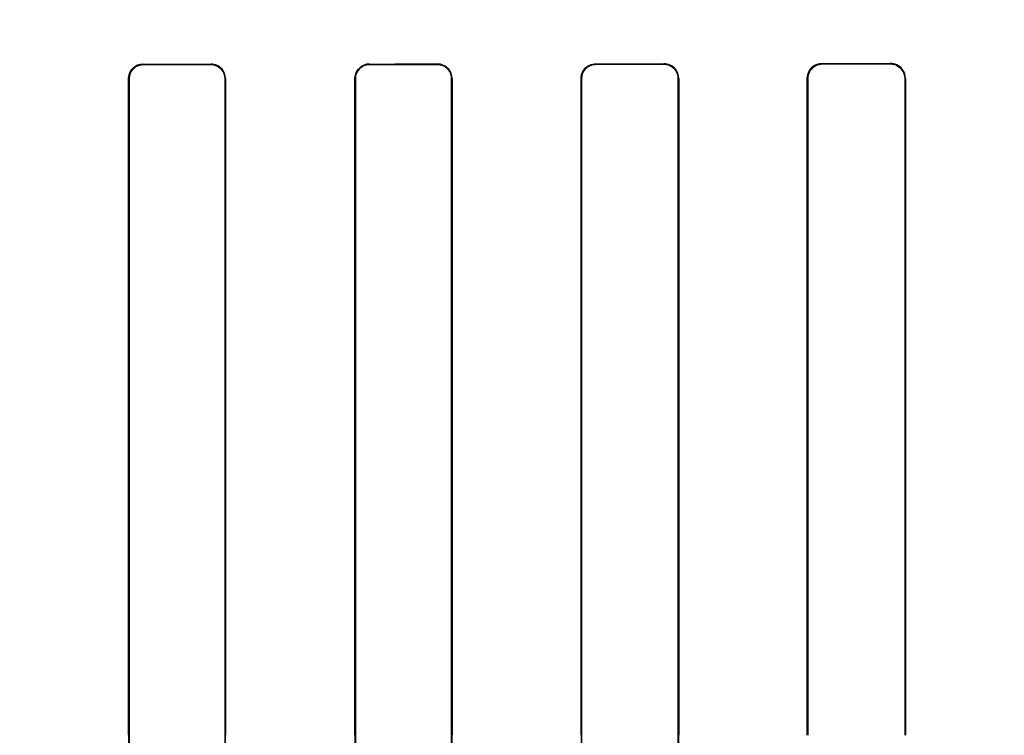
# Model space of a CAD drawing. Header units: millimetres. Extents: x 0 to 297, y 0 to 210.
# Tile 355 of 455: x 242.581 to 242.733, y 157.161 to 157.272. Entities that reach past the tile are written whole.
import ezdxf

# ---------------------------------------------------------------- set-up
doc = ezdxf.new("R2010")
doc.units = ezdxf.units.MM
doc.header["$LTSCALE"] = 16.335
doc.layers.get('0').update_dxf_attribs({"linetype": 'CONTINUOUS'})
for name, color, linetype in [('AXES_REF', 7, 'CONTINUOUS'), ('INTFCLR_1', 7, 'CONTINUOUS'), ('INTFCLR_72935', 7, 'CONTINUOUS')]:
    doc.layers.add(name, color=color, linetype=linetype)

msp = doc.modelspace()

# ---------------------------------------------------------------- linework, layer by layer
at = {"color": 7, "linetype": 'Continuous'}
for radius in [6.787079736, 6.7865, 6.743039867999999]:
    msp.add_circle((241.4889104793, 154.7114782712), radius, dxfattribs=at)
msp.add_arc((241.4889104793, 154.7114782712), 6.72, 278.2771290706, 261.7228709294, dxfattribs=at)
at = {"layer": 'AXES_REF', "color": 9, "linetype": 'Continuous'}
msp.add_circle((241.4889104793, 154.7114782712), 4.150003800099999, dxfattribs=at)
at = {"layer": 'AXES_REF', "color": 7, "linetype": 'Continuous'}
msp.add_arc((241.4889104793, 154.7114782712), 6.874, 113.0826847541, 66.9173152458, dxfattribs=at)
at = {"layer": 'AXES_REF', "color": 9, "linetype": 'Continuous'}
msp.add_arc((241.4889104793, 154.7114782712), 6.191158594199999, 94.4118118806, 85.5881881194, dxfattribs=at)
at = {"layer": 'INTFCLR_1', "color": 9, "linetype": 'Continuous'}
for p, q in [((242.600356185, 157.2651307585), (242.600356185, 157.2652046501)), ((242.610856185, 157.2652099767), (242.610856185, 157.2651357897)), ((242.635356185, 157.2651515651), (242.635356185, 157.2652266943)), ((242.645856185, 157.2652357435), (242.645856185, 157.2651600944)), ((242.670356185, 157.265184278), (242.670356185, 157.265261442)), ((242.680856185, 157.2652744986), (242.680856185, 157.2651965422)), ((242.705356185, 157.2652298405), (242.705356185, 157.2653100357)), ((242.715856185, 157.2653275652), (242.715856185, 157.2652462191)), ((242.598120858, 157.2629683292), (242.5981946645, 157.2629683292)), ((242.6130248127, 157.2629683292), (242.6130991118, 157.2629683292)), ((242.633099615, 157.2629683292), (242.6331745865, 157.2629683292)), ((242.6480498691, 157.2629683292), (242.6481257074, 157.2629683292)), ((242.6680657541, 157.2629683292), (242.6681426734, 157.2629683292)), ((242.6830871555, 157.2629683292), (242.6831653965, 157.2629683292)), ((242.7030181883, 157.2629683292), (242.7030980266, 157.2629683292)), ((242.7181378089, 157.2629683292), (242.7182195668, 157.2629683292))]:
    msp.add_line(p, q, dxfattribs=at)
at = {"layer": 'INTFCLR_1', "color": 6, "linetype": 'Continuous'}
for p, q in [((242.5981208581, 157.2629683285), (242.5981208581, 157.1614683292)), ((242.5981946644, 157.262968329), (242.5981946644, 157.1614683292)), ((242.6130248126, 157.1614683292), (242.6130248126, 157.262968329)), ((242.6130991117, 157.1614683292), (242.6130991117, 157.2629683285)), ((242.6330996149, 157.2629683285), (242.6330996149, 157.1614683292)), ((242.6331745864, 157.262968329), (242.6331745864, 157.1614683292)), ((242.6480498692, 157.1614683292), (242.6480498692, 157.262968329)), ((242.6481257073, 157.1614683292), (242.6481257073, 157.2629683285)), ((242.668065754, 157.2629683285), (242.668065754, 157.1614683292)), ((242.6681426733, 157.262968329), (242.6681426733, 157.1614683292)), ((242.6830871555, 157.1614683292), (242.6830871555, 157.262968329)), ((242.6831653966, 157.1614683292), (242.6831653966, 157.2629683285)), ((242.7030181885, 157.2629683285), (242.7030181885, 157.1614683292)), ((242.7030980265, 157.262968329), (242.7030980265, 157.1614683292)), ((242.7181378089, 157.1614683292), (242.7181378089, 157.262968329)), ((242.7182195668, 157.1614683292), (242.7182195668, 157.2629683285)), ((242.598120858, 157.1614683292), (242.5981120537, 157.1429135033)), ((242.5981946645, 157.1614683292), (242.5981879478, 157.1429135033)), ((242.6130315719, 157.1429135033), (242.6130248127, 157.1614683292)), ((242.6131079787, 157.1429135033), (242.6130991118, 157.1614683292)), ((242.633099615, 157.1614683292), (242.6330906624, 157.1429135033)), ((242.6331745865, 157.1614683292), (242.6331677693, 157.1429135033)), ((242.648056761, 157.1429135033), (242.6480498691, 157.1614683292)), ((242.6481347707, 157.1429135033), (242.6481257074, 157.1614683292)), ((242.6680657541, 157.1614683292), (242.6680565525, 157.1429135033)), ((242.6681426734, 157.1614683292), (242.6681356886, 157.1429135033)), ((242.6830942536, 157.1429135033), (242.6830871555, 157.1614683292)), ((242.6831747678, 157.1429135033), (242.6831653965, 157.1614683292))]:
    msp.add_line(p, q, dxfattribs=at)
for centre, major_axis, ratio, start_param, end_param in [((242.553106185, 157.2664683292), (0.3650864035, 0), 0.0034906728, -1.4410108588, -1.4119473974), ((242.553106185, 157.2664683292), (0.3860864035, 0), 0.0034906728, -1.4481068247, -1.4206549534), ((242.553106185, 157.2664683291), (0.3650864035, 0), 0.0034906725, -1.3435565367, -1.313931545), ((242.553106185, 157.2664683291), (0.3860864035, 0), 0.0034906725, -1.3561158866, -1.328192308), ((242.553106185, 157.2664683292), (0.3650864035, 0), 0.0034906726, -1.2438455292, -1.2133136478), ((242.553106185, 157.2664683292), (0.3860864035, 0), 0.0034906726, -1.2622347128, -1.2335556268), ((242.553106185, 157.2664683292), (0.3650864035, 0), 0.0034906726, -1.140627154, -1.1087454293), ((242.553106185, 157.2664683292), (0.3860864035, 0), 0.0034906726, -1.165444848, -1.1356558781)]:
    msp.add_ellipse(centre, major_axis=major_axis, ratio=ratio, start_param=start_param, end_param=end_param, dxfattribs=at)
for points, knots in [([(242.5981208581, 157.2629683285), (242.5981208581, 157.2634875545), (242.5985392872, 157.2646664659), (242.5997354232, 157.2652043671), (242.6003561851, 157.2652046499)], [0, 0, 0, 0, 0.4554662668, 1, 1, 1, 1]), ([(242.600356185, 157.2651307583), (242.5998022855, 157.2651305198), (242.5986530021, 157.2646661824), (242.5981946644, 157.2635175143), (242.5981946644, 157.262968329)], [0, 0, 0, 0, 0.5021368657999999, 1, 1, 1, 1]), ([(242.6130991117, 157.2629683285), (242.6130991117, 157.2635387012), (242.6126225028, 157.2647303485), (242.6114299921, 157.2652102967), (242.610856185, 157.2652099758)], [0, 0, 0, 0, 0.4984991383, 1, 1, 1, 1]), ([(242.6130248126, 157.262968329), (242.6130248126, 157.2634699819), (242.6126208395, 157.2646129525), (242.6114600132, 157.2651361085), (242.6108561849, 157.2651357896)], [0, 0, 0, 0, 0.4537868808, 1, 1, 1, 1]), ([(242.6330996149, 157.2629683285), (242.6330996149, 157.2634860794), (242.6335148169, 157.2646750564), (242.6347231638, 157.2652261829), (242.6353561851, 157.2652266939)], [0, 0, 0, 0, 0.449916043, 1, 1, 1, 1]), ([(242.635356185, 157.2651515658), (242.6347940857, 157.265151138), (242.6336336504, 157.2646786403), (242.6331745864, 157.2635196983), (242.6331745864, 157.262968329)], [0, 0, 0, 0, 0.5048183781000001, 1, 1, 1, 1]), ([(242.6481257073, 157.2629683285), (242.6481257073, 157.263479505), (242.6477177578, 157.2646725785), (242.6465012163, 157.2652363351), (242.6458561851, 157.2652357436)], [0, 0, 0, 0, 0.4421147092, 1, 1, 1, 1]), ([(242.6480498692, 157.262968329), (242.6480498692, 157.263470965), (242.6476464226, 157.264626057), (242.6464714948, 157.2651606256), (242.6458561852, 157.2651600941)], [0, 0, 0, 0, 0.4496067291, 1, 1, 1, 1]), ([(242.668065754, 157.2629683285), (242.668065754, 157.2634877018), (242.6684803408, 157.2646934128), (242.6697075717, 157.2652606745), (242.6703561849, 157.2652614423)], [0, 0, 0, 0, 0.4446739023, 1, 1, 1, 1]), ([(242.6703561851, 157.2651842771), (242.6697809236, 157.265183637), (242.6686027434, 157.2646981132), (242.6681426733, 157.2635229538), (242.6681426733, 157.262968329)], [0, 0, 0, 0, 0.5091323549, 1, 1, 1, 1]), ([(242.6831653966, 157.2629683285), (242.6831653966, 157.2634819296), (242.6827572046, 157.2646943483), (242.6815185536, 157.2652753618), (242.6808561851, 157.2652744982)], [0, 0, 0, 0, 0.4367466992, 1, 1, 1, 1]), ([(242.6830871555, 157.262968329), (242.6830871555, 157.2634659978), (242.6826912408, 157.2646376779), (242.6814947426, 157.265197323), (242.6808561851, 157.2651965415)], [0, 0, 0, 0, 0.4380012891, 1, 1, 1, 1]), ([(242.7053561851, 157.2653100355), (242.7048028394, 157.2653091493), (242.703568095, 157.2648584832), (242.7030181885, 157.2636081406), (242.7030181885, 157.2629683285)], [0, 0, 0, 0, 0.4637660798, 1, 1, 1, 1]), ([(242.7053561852, 157.2652298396), (242.7049037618, 157.2652291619), (242.7037281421, 157.2648817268), (242.7030980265, 157.2636643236), (242.7030980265, 157.262968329)], [0, 0, 0, 0, 0.3939538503, 1, 1, 1, 1]), ([(242.7182195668, 157.2629683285), (242.7182195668, 157.2634847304), (242.7178115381, 157.2647234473), (242.7165426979, 157.2653287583), (242.7158561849, 157.2653275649)], [0, 0, 0, 0, 0.4292917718, 1, 1, 1, 1]), ([(242.7181378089, 157.262968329), (242.7181378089, 157.2634694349), (242.7177411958, 157.2646658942), (242.7165165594, 157.265247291), (242.7158561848, 157.2652462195)], [0, 0, 0, 0, 0.4314369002, 1, 1, 1, 1])]:
    msp.add_open_spline(points, degree=3, knots=knots, dxfattribs=at)
at = {"layer": 'INTFCLR_72935', "color": 9, "linetype": 'Continuous'}
for p, q in [((242.600356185, 157.2652046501), (242.600356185, 157.2651307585)), ((242.610856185, 157.2651357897), (242.610856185, 157.2652099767)), ((242.635356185, 157.2652266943), (242.635356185, 157.2651515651)), ((242.645856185, 157.2651600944), (242.645856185, 157.2652357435)), ((242.670356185, 157.265261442), (242.670356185, 157.265184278)), ((242.680856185, 157.2651965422), (242.680856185, 157.2652744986)), ((242.705356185, 157.2653100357), (242.705356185, 157.2652298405)), ((242.715856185, 157.2652462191), (242.715856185, 157.2653275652)), ((242.5981946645, 157.2629683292), (242.598120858, 157.2629683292)), ((242.6130991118, 157.2629683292), (242.6130248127, 157.2629683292)), ((242.6331745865, 157.2629683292), (242.633099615, 157.2629683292)), ((242.6481257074, 157.2629683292), (242.6480498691, 157.2629683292)), ((242.6681426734, 157.2629683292), (242.6680657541, 157.2629683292)), ((242.6831653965, 157.2629683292), (242.6830871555, 157.2629683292)), ((242.7030980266, 157.2629683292), (242.7030181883, 157.2629683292)), ((242.7182195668, 157.2629683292), (242.7181378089, 157.2629683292))]:
    msp.add_line(p, q, dxfattribs=at)
at = {"layer": 'INTFCLR_72935', "color": 6, "linetype": 'Continuous'}
for p, q in [((242.598120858, 157.1614683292), (242.598120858, 157.2629683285)), ((242.5981946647, 157.1614683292), (242.5981946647, 157.262968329)), ((242.6130248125, 157.262968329), (242.6130248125, 157.1614683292)), ((242.6130991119, 157.2629683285), (242.6130991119, 157.1614683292)), ((242.6330996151, 157.1614683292), (242.6330996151, 157.2629683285)), ((242.6331745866, 157.1614683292), (242.6331745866, 157.262968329)), ((242.6480498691, 157.262968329), (242.6480498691, 157.1614683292)), ((242.6481257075, 157.2629683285), (242.6481257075, 157.1614683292)), ((242.6680657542, 157.1614683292), (242.6680657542, 157.2629683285)), ((242.6681426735, 157.1614683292), (242.6681426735, 157.262968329)), ((242.6830871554, 157.262968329), (242.6830871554, 157.1614683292)), ((242.6831653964, 157.2629683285), (242.6831653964, 157.1614683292)), ((242.7030181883, 157.1614683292), (242.7030181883, 157.2629683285)), ((242.7030980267, 157.1614683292), (242.7030980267, 157.262968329)), ((242.7181378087, 157.262968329), (242.7181378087, 157.1614683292)), ((242.7182195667, 157.2629683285), (242.7182195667, 157.1614683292))]:
    msp.add_line(p, q, dxfattribs=at)
for centre, major_axis, ratio, start_param, end_param in [((242.553106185, 157.2664683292), (0.3650864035, 0), 0.0034906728, -1.4410108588, -1.4119473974), ((242.553106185, 157.2664683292), (0.3860864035, 0), 0.0034906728, -1.4481068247, -1.4206549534), ((242.553106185, 157.2664683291), (0.3650864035, 0), 0.0034906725, -1.3435565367, -1.313931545), ((242.553106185, 157.2664683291), (0.3860864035, 0), 0.0034906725, -1.3561158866, -1.328192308), ((242.553106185, 157.2664683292), (0.3650864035, 0), 0.0034906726, -1.2438455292, -1.2133136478), ((242.553106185, 157.2664683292), (0.3860864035, 0), 0.0034906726, -1.2622347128, -1.2335556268), ((242.553106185, 157.2664683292), (0.3650864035, 0), 0.0034906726, -1.140627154, -1.1087454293), ((242.553106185, 157.2664683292), (0.3860864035, 0), 0.0034906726, -1.165444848, -1.1356558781)]:
    msp.add_ellipse(centre, major_axis=major_axis, ratio=ratio, start_param=start_param, end_param=end_param, dxfattribs=at)
for points, knots in [([(242.6003561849, 157.2652046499), (242.5997741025, 157.2652043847), (242.5985840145, 157.2647132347), (242.598120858, 157.2635269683), (242.598120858, 157.2629683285)], [0, 0, 0, 0, 0.5102753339, 1, 1, 1, 1]), ([(242.5981946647, 157.262968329), (242.5981946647, 157.2634706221), (242.5985995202, 157.2646106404), (242.5997561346, 157.2651305), (242.6003561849, 157.2651307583)], [0, 0, 0, 0, 0.4556593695, 1, 1, 1, 1]), ([(242.6130991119, 157.2629683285), (242.6130991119, 157.2634869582), (242.612681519, 157.264669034), (242.6114808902, 157.2652103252), (242.6108561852, 157.2652099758)], [0, 0, 0, 0, 0.4536114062, 1, 1, 1, 1]), ([(242.6108561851, 157.2651357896), (242.6114193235, 157.265136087), (242.6125737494, 157.2646621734), (242.6130248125, 157.2635114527), (242.6130248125, 157.262968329)], [0, 0, 0, 0, 0.5090461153, 1, 1, 1, 1]), ([(242.6353561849, 157.2652266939), (242.6347701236, 157.2652262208), (242.6335690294, 157.2647319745), (242.6330996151, 157.2635340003), (242.6330996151, 157.2629683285)], [0, 0, 0, 0, 0.508851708, 1, 1, 1, 1]), ([(242.6331745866, 157.262968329), (242.6331745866, 157.2634694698), (242.6335766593, 157.2646190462), (242.6347447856, 157.2651511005), (242.6353561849, 157.2651515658)], [0, 0, 0, 0, 0.4504473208, 1, 1, 1, 1]), ([(242.6481257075, 157.2629683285), (242.6481257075, 157.2634875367), (242.6477091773, 157.2646823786), (242.6464935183, 157.265236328), (242.645856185, 157.2652357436)], [0, 0, 0, 0, 0.4489316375, 1, 1, 1, 1]), ([(242.645856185, 157.2651600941), (242.6464293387, 157.2651605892), (242.6475977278, 157.2646772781), (242.6480498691, 157.2635140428), (242.6480498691, 157.262968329)], [0, 0, 0, 0, 0.5122624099, 1, 1, 1, 1]), ([(242.6680657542, 157.2629683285), (242.6680657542, 157.2634813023), (242.6684736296, 157.2646855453), (242.6697014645, 157.2652606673), (242.6703561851, 157.2652614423)], [0, 0, 0, 0, 0.4393046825, 1, 1, 1, 1]), ([(242.6681426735, 157.262968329), (242.6681426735, 157.2634715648), (242.6685447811, 157.2646370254), (242.6697306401, 157.2651835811), (242.6703561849, 157.2651842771)], [0, 0, 0, 0, 0.4458223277, 1, 1, 1, 1]), ([(242.6831653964, 157.2629683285), (242.6831653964, 157.2634896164), (242.6827491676, 157.2647038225), (242.6815112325, 157.2652753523), (242.6808561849, 157.2652744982)], [0, 0, 0, 0, 0.44314542, 1, 1, 1, 1]), ([(242.6808561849, 157.2651965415), (242.6813070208, 157.2651970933), (242.6824694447, 157.2648526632), (242.6830871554, 157.2636511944), (242.6830871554, 157.262968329)], [0, 0, 0, 0, 0.3976674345, 1, 1, 1, 1]), ([(242.7030181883, 157.2629683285), (242.7030181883, 157.2634841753), (242.7034260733, 157.2647119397), (242.7046802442, 157.2653089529), (242.705356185, 157.2653100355)], [0, 0, 0, 0, 0.4328341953, 1, 1, 1, 1]), ([(242.7030980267, 157.262968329), (242.7030980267, 157.2634732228), (242.7034988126, 157.2646606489), (242.7047096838, 157.2652288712), (242.705356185, 157.2652298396)], [0, 0, 0, 0, 0.4385058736, 1, 1, 1, 1]), ([(242.7182195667, 157.2629683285), (242.7182195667, 157.263490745), (242.7178055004, 157.2647309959), (242.7165370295, 157.2653287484), (242.7158561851, 157.2653275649)], [0, 0, 0, 0, 0.434166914, 1, 1, 1, 1]), ([(242.715856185, 157.2652462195), (242.7163253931, 157.2652469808), (242.7175159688, 157.2648866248), (242.7181378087, 157.263658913), (242.7181378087, 157.262968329)], [0, 0, 0, 0, 0.4045625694, 1, 1, 1, 1])]:
    msp.add_open_spline(points, degree=3, knots=knots, dxfattribs=at)

doc.saveas('drawing.dxf')
